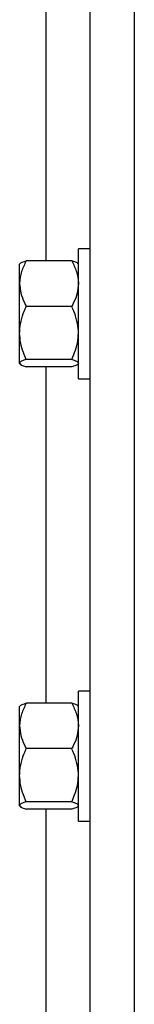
# Model space of a CAD drawing. Header units: inches. Extents: x 170 to 284, y 215 to 248.
# Tile 347 of 656: x 202.2504 to 202.2949, y 222.7418 to 223.1229. Entities that reach past the tile are written whole.
import ezdxf

# ---------------------------------------------------------------- set-up
doc = ezdxf.new("R2010")
doc.units = ezdxf.units.IN
doc.header["$LTSCALE"] = 0.25
doc.header["$MEASUREMENT"] = 0
doc.layers.add('RH FRONT OF HOOD', color=7, linetype='Continuous')

msp = doc.modelspace()

# ---------------------------------------------------------------- linework, layer by layer
at = {"layer": 'RH FRONT OF HOOD'}
for p, q in [((202.2777556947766, 220.1328032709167), (202.2777556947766, 224.4563797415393)), ((202.2948763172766, 220.1328032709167), (202.2948763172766, 224.3444764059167)), ((202.2606350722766, 223.0296118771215), (202.2606350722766, 223.1597300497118)), ((202.2777556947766, 223.0342180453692), (202.2731673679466, 223.0342180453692)), ((202.2731673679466, 222.9839176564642), (202.2731673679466, 223.0342180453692)), ((202.2705992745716, 223.0296118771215), (202.2529650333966, 223.0296118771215)), ((202.2505889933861, 223.0285513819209), (202.2503969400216, 223.0283285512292)), ((202.2503969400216, 223.0207869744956), (202.2503969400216, 223.0283285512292)), ((202.2731673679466, 223.0283285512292), (202.272975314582, 223.0285513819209)), ((202.2503969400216, 223.0016900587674), (202.2503969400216, 223.0207869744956)), ((202.2705992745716, 223.0119620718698), (202.2529650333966, 223.0119620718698)), ((202.2503969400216, 222.9899709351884), (202.2503969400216, 223.0016900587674)), ((202.2705992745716, 222.9914180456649), (202.2529650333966, 222.9914180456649)), ((202.2503969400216, 222.9898071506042), (202.2503969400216, 222.9899709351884)), ((202.2503969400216, 222.9898071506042), (202.2505889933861, 222.9895843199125)), ((202.2705992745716, 222.9885238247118), (202.2529650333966, 222.9885238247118)), ((202.2606350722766, 222.8584056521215), (202.2606350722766, 222.9885238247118)), ((202.272975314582, 222.9895843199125), (202.2731673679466, 222.9898071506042)), ((202.2731673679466, 222.9839176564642), (202.2777556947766, 222.9839176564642)), ((202.2777556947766, 222.8630118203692), (202.2731673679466, 222.8630118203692)), ((202.2731673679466, 222.8127114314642), (202.2731673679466, 222.8630118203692)), ((202.2505889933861, 222.8573451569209), (202.2503969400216, 222.8571223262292)), ((202.2503969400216, 222.8495807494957), (202.2503969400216, 222.8571223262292)), ((202.2705992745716, 222.8584056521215), (202.2529650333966, 222.8584056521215)), ((202.2731673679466, 222.8571223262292), (202.272975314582, 222.8573451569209)), ((202.2503969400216, 222.8304838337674), (202.2503969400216, 222.8495807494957)), ((202.2705992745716, 222.8407558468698), (202.2529650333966, 222.8407558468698)), ((202.2503969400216, 222.8187647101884), (202.2503969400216, 222.8304838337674)), ((202.2705992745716, 222.8202118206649), (202.2529650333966, 222.8202118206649)), ((202.2503969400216, 222.8186009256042), (202.2503969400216, 222.8187647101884)), ((202.2503969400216, 222.8186009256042), (202.2505889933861, 222.8183780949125)), ((202.2705992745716, 222.8173175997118), (202.2529650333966, 222.8173175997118)), ((202.2606350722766, 222.6871994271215), (202.2606350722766, 222.8173175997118)), ((202.272975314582, 222.8183780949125), (202.2731673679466, 222.8186009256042)), ((202.2731673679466, 222.8127114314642), (202.2777556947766, 222.8127114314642))]:
    msp.add_line(p, q, dxfattribs=at)
for points, knots in [([(202.2529650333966, 223.0296118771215), (202.2522904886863, 223.0282396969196), (202.2509168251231, 223.025445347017), (202.250401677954, 223.0223935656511), (202.2503970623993, 223.0208284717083), (202.2503969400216, 223.0207869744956)], [0, 0, 0, 0, 0.4843414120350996, 0.9863277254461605, 1, 1, 1, 1]), ([(202.2506557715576, 223.028493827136), (202.2507100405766, 223.0285858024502), (202.2508878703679, 223.028887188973), (202.2518526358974, 223.0292591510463), (202.2527143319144, 223.0295323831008), (202.2529650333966, 223.0296118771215)], [0, 0, 0, 0, 0.2374711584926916, 0.7781501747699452, 1, 1, 1, 1]), ([(202.2705992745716, 223.0296118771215), (202.2712738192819, 223.0282396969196), (202.2726474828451, 223.025445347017), (202.2731626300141, 223.0223935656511), (202.2731672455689, 223.0208284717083), (202.2731673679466, 223.0207869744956)], [0, 0, 0, 0, 0.4843414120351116, 0.9863277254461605, 1, 1, 1, 1]), ([(202.2729085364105, 223.028493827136), (202.2728542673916, 223.0285858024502), (202.2726764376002, 223.028887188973), (202.2717116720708, 223.0292591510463), (202.2708499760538, 223.0295323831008), (202.2705992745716, 223.0296118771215)], [0, 0, 0, 0, 0.2374711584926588, 0.7781501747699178, 0.9999999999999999, 0.9999999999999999, 0.9999999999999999, 0.9999999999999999]), ([(202.2503969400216, 223.0207869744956), (202.2504946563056, 223.01955173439), (202.2506936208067, 223.0170366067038), (202.2518454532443, 223.014112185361), (202.2527127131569, 223.0124466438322), (202.2529650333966, 223.0119620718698)], [0, 0, 0, 0, 0.4062905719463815, 0.8272664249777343, 1, 1, 1, 1]), ([(202.2731673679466, 223.0207869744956), (202.2730696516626, 223.01955173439), (202.2728706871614, 223.0170366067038), (202.2717188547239, 223.014112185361), (202.2708515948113, 223.0124466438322), (202.2705992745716, 223.0119620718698)], [0, 0, 0, 0, 0.4062905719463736, 0.8272664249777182, 0.9999999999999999, 0.9999999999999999, 0.9999999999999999, 0.9999999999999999]), ([(202.2503969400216, 223.0016900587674), (202.2503996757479, 223.0019253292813), (202.2504175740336, 223.0034645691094), (202.2508392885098, 223.0063371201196), (202.2518664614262, 223.0095106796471), (202.2526934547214, 223.0113560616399), (202.2529650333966, 223.0119620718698)], [0, 0, 0, 0, 0.06653229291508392, 0.4352825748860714, 0.8145508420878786, 1, 1, 1, 1]), ([(202.2731673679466, 223.0016900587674), (202.2731646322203, 223.0019253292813), (202.2731467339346, 223.0034645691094), (202.2727250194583, 223.0063371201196), (202.271697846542, 223.0095106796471), (202.2708708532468, 223.0113560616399), (202.2705992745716, 223.0119620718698)], [0, 0, 0, 0, 0.06653229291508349, 0.435282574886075, 0.8145508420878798, 1, 1, 1, 1]), ([(202.2529650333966, 222.9914180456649), (202.2525834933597, 222.9922877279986), (202.2516807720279, 222.9943453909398), (202.2506400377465, 222.9977742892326), (202.2504786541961, 223.0003738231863), (202.2503969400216, 223.0016900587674)], [0, 0, 0, 0, 0.2654599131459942, 0.6280764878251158, 1, 1, 1, 1]), ([(202.2705992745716, 222.9914180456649), (202.2709808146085, 222.9922877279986), (202.2718835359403, 222.9943453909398), (202.2729242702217, 222.9977742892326), (202.2730856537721, 223.0003738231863), (202.2731673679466, 223.0016900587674)], [0, 0, 0, 0, 0.2654599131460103, 0.6280764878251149, 1, 1, 1, 1]), ([(202.2529650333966, 222.9914180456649), (202.2522904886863, 222.9911930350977), (202.2509168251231, 222.9907348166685), (202.250401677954, 222.990234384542), (202.2503970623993, 222.9899777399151), (202.2503969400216, 222.9899709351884)], [0, 0, 0, 0, 0.4843414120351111, 0.9863277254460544, 1, 1, 1, 1]), ([(202.2705992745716, 222.9914180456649), (202.2712738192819, 222.9911930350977), (202.2726474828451, 222.9907348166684), (202.2731626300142, 222.990234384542), (202.2731672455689, 222.9899777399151), (202.2731673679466, 222.9899709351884)], [0, 0, 0, 0, 0.4843414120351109, 0.9863277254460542, 1, 1, 1, 1]), ([(202.2503969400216, 222.9899709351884), (202.2504946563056, 222.9897683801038), (202.2506936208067, 222.9893559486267), (202.2518454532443, 222.9888764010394), (202.2527127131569, 222.9886032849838), (202.2529650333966, 222.9885238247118)], [0, 0, 0, 0, 0.4062905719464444, 0.8272664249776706, 1, 1, 1, 1]), ([(202.2729085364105, 222.9896418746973), (202.2728542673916, 222.9895498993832), (202.2726764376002, 222.9892485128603), (202.2717116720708, 222.988876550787), (202.2708499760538, 222.9886033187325), (202.2705992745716, 222.9885238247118)], [0, 0, 0, 0, 0.2374711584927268, 0.7781501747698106, 1, 1, 1, 1]), ([(202.2529650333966, 222.8584056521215), (202.2522904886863, 222.8570334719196), (202.2509168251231, 222.854239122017), (202.250401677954, 222.8511873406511), (202.2503970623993, 222.8496222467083), (202.2503969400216, 222.8495807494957)], [0, 0, 0, 0, 0.4843414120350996, 0.9863277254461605, 1, 1, 1, 1]), ([(202.2506557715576, 222.857287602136), (202.2507100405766, 222.8573795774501), (202.2508878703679, 222.857680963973), (202.2518526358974, 222.8580529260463), (202.2527143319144, 222.8583261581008), (202.2529650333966, 222.8584056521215)], [0, 0, 0, 0, 0.2374711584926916, 0.7781501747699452, 1, 1, 1, 1]), ([(202.2705992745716, 222.8584056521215), (202.2712738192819, 222.8570334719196), (202.2726474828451, 222.854239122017), (202.2731626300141, 222.8511873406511), (202.2731672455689, 222.8496222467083), (202.2731673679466, 222.8495807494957)], [0, 0, 0, 0, 0.4843414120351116, 0.9863277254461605, 1, 1, 1, 1]), ([(202.2729085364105, 222.857287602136), (202.2728542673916, 222.8573795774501), (202.2726764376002, 222.857680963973), (202.2717116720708, 222.8580529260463), (202.2708499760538, 222.8583261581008), (202.2705992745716, 222.8584056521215)], [0, 0, 0, 0, 0.2374711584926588, 0.7781501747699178, 0.9999999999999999, 0.9999999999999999, 0.9999999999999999, 0.9999999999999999]), ([(202.2503969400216, 222.8495807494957), (202.2504946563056, 222.84834550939), (202.2506936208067, 222.8458303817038), (202.2518454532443, 222.842905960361), (202.2527127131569, 222.8412404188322), (202.2529650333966, 222.8407558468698)], [0, 0, 0, 0, 0.4062905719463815, 0.8272664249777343, 1, 1, 1, 1]), ([(202.2731673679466, 222.8495807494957), (202.2730696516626, 222.84834550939), (202.2728706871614, 222.8458303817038), (202.2717188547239, 222.842905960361), (202.2708515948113, 222.8412404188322), (202.2705992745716, 222.8407558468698)], [0, 0, 0, 0, 0.4062905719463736, 0.8272664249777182, 0.9999999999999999, 0.9999999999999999, 0.9999999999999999, 0.9999999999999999]), ([(202.2503969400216, 222.8304838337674), (202.2503996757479, 222.8307191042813), (202.2504175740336, 222.8322583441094), (202.2508392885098, 222.8351308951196), (202.2518664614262, 222.8383044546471), (202.2526934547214, 222.8401498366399), (202.2529650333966, 222.8407558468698)], [0, 0, 0, 0, 0.06653229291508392, 0.4352825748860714, 0.8145508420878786, 1, 1, 1, 1]), ([(202.2731673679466, 222.8304838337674), (202.2731646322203, 222.8307191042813), (202.2731467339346, 222.8322583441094), (202.2727250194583, 222.8351308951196), (202.271697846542, 222.8383044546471), (202.2708708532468, 222.8401498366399), (202.2705992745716, 222.8407558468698)], [0, 0, 0, 0, 0.06653229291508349, 0.435282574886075, 0.8145508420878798, 1, 1, 1, 1]), ([(202.2529650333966, 222.8202118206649), (202.2525834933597, 222.8210815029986), (202.2516807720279, 222.8231391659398), (202.2506400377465, 222.8265680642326), (202.2504786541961, 222.8291675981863), (202.2503969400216, 222.8304838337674)], [0, 0, 0, 0, 0.2654599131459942, 0.6280764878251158, 1, 1, 1, 1]), ([(202.2705992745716, 222.8202118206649), (202.2709808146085, 222.8210815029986), (202.2718835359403, 222.8231391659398), (202.2729242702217, 222.8265680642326), (202.2730856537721, 222.8291675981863), (202.2731673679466, 222.8304838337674)], [0, 0, 0, 0, 0.2654599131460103, 0.6280764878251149, 1, 1, 1, 1]), ([(202.2529650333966, 222.8202118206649), (202.2522904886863, 222.8199868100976), (202.2509168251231, 222.8195285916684), (202.250401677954, 222.819028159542), (202.2503970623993, 222.8187715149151), (202.2503969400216, 222.8187647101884)], [0, 0, 0, 0, 0.4843414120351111, 0.9863277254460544, 1, 1, 1, 1]), ([(202.2705992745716, 222.8202118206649), (202.2712738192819, 222.8199868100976), (202.2726474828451, 222.8195285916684), (202.2731626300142, 222.819028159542), (202.2731672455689, 222.8187715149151), (202.2731673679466, 222.8187647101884)], [0, 0, 0, 0, 0.4843414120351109, 0.9863277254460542, 1, 1, 1, 1]), ([(202.2503969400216, 222.8187647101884), (202.2504946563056, 222.8185621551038), (202.2506936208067, 222.8181497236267), (202.2518454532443, 222.8176701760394), (202.2527127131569, 222.8173970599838), (202.2529650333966, 222.8173175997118)], [0, 0, 0, 0, 0.4062905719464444, 0.8272664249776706, 1, 1, 1, 1]), ([(202.2729085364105, 222.8184356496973), (202.2728542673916, 222.8183436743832), (202.2726764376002, 222.8180422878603), (202.2717116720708, 222.817670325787), (202.2708499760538, 222.8173970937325), (202.2705992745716, 222.8173175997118)], [0, 0, 0, 0, 0.2374711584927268, 0.7781501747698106, 1, 1, 1, 1])]:
    msp.add_open_spline(points, degree=3, knots=knots, dxfattribs=at)

doc.saveas('drawing.dxf')
